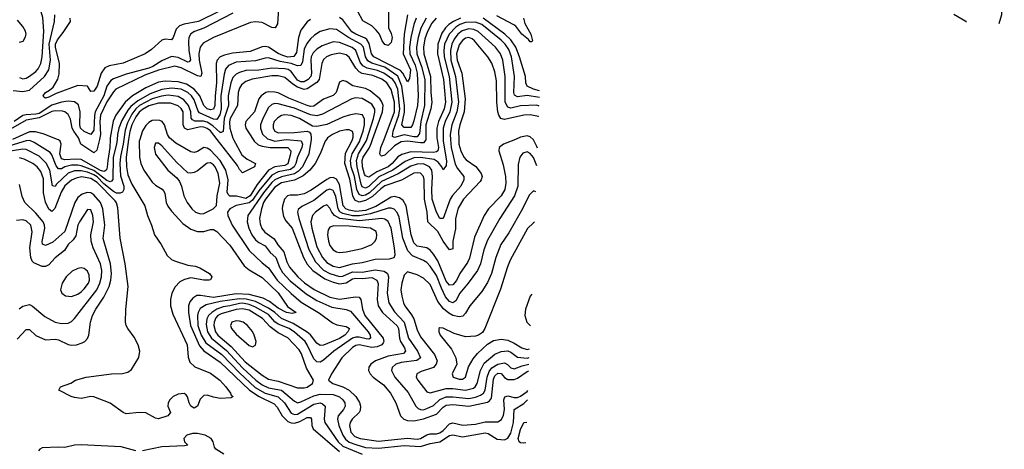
# Model space of a CAD drawing. Header units: inches. Extents: x 884549 to 1028252, y 526810 to 653624.
# Tile 662 of 1056: x 994010 to 1000103, y 558083 to 560740. Entities that reach past the tile are written whole.
import ezdxf

# ---------------------------------------------------------------- set-up
doc = ezdxf.new("R2010")
doc.units = ezdxf.units.IN
doc.header["$MEASUREMENT"] = 0
for name, color, linetype in [('A9595', 7, 'Continuous'), ('A9596', 7, 'Continuous'), ('B0506', 7, 'Continuous')]:
    doc.layers.add(name, color=color, linetype=linetype)

msp = doc.modelspace()

# ---------------------------------------------------------------- linework, layer by layer
at = {"layer": 'A9595', "color": 5}
for points, elevation in [([(994655.6, 560000), (994651.4, 559970), (994634.4, 559894.4), (994630.9, 559850), (994634.6, 559774.6), (994654.3, 559710), (994653.8, 559690), (994645.5, 559674.5), (994632, 559668), (994610, 559667.8), (994590, 559677.2), (994530, 559725), (994490, 559767.8), (994470, 559781.4), (994430, 559796.8), (994390, 559805.3), (994350, 559805.7), (994310, 559791.2), (994237.6, 559722.4), (994230, 559707.9), (994213.3, 559713.3), (994197.2, 559810), (994173.8, 559853.8), (994130, 559896.5), (994050, 559936.8), (994030, 559938.8), (993890, 559917.5)], 1960), ([(994612.6, 560000), (994610.3, 559970), (994589.7, 559890), (994587.5, 559752.5), (994579.3, 559740.7), (994570, 559737.4), (994550, 559745.1), (994470, 559808.3), (994390, 559837.3), (994370, 559841.5), (994330, 559840), (994290.5, 559829.5), (994270, 559818.1), (994250, 559817.7), (994235.7, 559835.7), (994210, 559903.9), (994198.8, 559918.8), (994100.4, 559980.4), (994072.4, 559992.4), (994050, 559991.7), (993950, 559960)], 1940), ([(994684.6, 560000), (994668.6, 559890), (994670.5, 559830), (994680.2, 559780.2), (994703.8, 559723.8), (994784.8, 559590), (994801.7, 559530), (994826.7, 559470), (994845.4, 559410), (994885.6, 559350), (994921.9, 559281.9), (994950, 559257.2), (994968.6, 559248.6), (995050, 559222.1), (995095.5, 559215.5), (995124.7, 559204.7), (995184.6, 559170), (995198.9, 559150), (995190, 559132.3), (995182, 559130), (995149.3, 559130), (995070, 559143.9), (995030, 559133.9), (995001.7, 559118.3), (994972, 559088), (994952.4, 559050), (994943, 559010), (994944.2, 558970), (994958.9, 558918.9), (995046.5, 558730), (995052.9, 558652.9), (995062.5, 558622.5), (995093.2, 558593.2), (995190, 558553.3), (995248.6, 558510), (995286.8, 558470), (995315.6, 558430), (995318.9, 558418.9), (995330.3, 558410), (995319.2, 558400.8), (995250, 558398.6), (995210, 558404.9), (995170, 558418.6), (995150, 558416.5), (995126.6, 558393.4), (995110, 558349.8), (995090, 558337.4), (995069.9, 558350), (995058.8, 558370), (995048.4, 558408.4), (995039.9, 558419.9), (995027.9, 558427.9), (994990, 558424.2), (994960.3, 558410), (994940.4, 558390), (994929.1, 558370.9), (994928, 558350), (994943.2, 558310), (994926, 558290), (994870, 558272.5), (994850, 558275.2), (994790, 558309.8), (994750, 558311.9), (994670, 558302.9), (994649.8, 558310), (994570, 558369.7), (994470, 558408.5), (994450, 558409.8), (994390, 558398.5), (994350, 558404.6), (994329.6, 558410), (994253.2, 558450), (994262, 558470), (994326.8, 558493.2), (994355.3, 558510), (994422, 558530), (994578, 558550), (994646.9, 558553.1), (994678.9, 558561.1), (994702.3, 558577.7), (994748.4, 558651.6), (994753.2, 558690), (994743.8, 558730), (994717.8, 558777.8), (994679.3, 558830), (994669, 558850), (994665.7, 558870), (994667.8, 558947.8), (994682.1, 559090), (994663.9, 559230), (994632.1, 559390), (994617.5, 559577.5), (994608.7, 559608.7), (994600.6, 559620.6), (994490, 559732.6), (994450, 559759.1), (994391.8, 559768.2), (994359.3, 559760.7), (994330, 559747.9), (994290, 559712.8), (994266.7, 559673.3), (994227.5, 559572.5), (994210, 559554.2), (994190, 559569.2), (994170, 559611.6), (994158.6, 559670), (994157, 559757), (994141.1, 559801.1), (994118.8, 559830), (994092.6, 559850), (994038.5, 559878.5), (994010, 559887)], 1980), ([(994569.4, 560000), (994568.1, 559950), (994554.7, 559870), (994552.3, 559827.7), (994548.4, 559811.6), (994537.1, 559802.9), (994530, 559801.2), (994510, 559808), (994390, 559875.5), (994357.7, 559877.7), (994290, 559872.7), (994270, 559879.9), (994258.4, 559910), (994266.4, 559970), (994261.3, 559990), (994250, 559998.1), (994245.1, 560000)], 1920), ([(994503.5, 560000), (994487.2, 559932.8), (994470, 559917.6), (994387.8, 559970), (994378.3, 560000)], 1880), ([(994753.5, 560000), (994750.4, 559990), (994751.7, 559890), (994758.9, 559850), (994777.8, 559810), (994830, 559735.5), (994850, 559717.7), (994892, 559692), (994901.1, 559681.1), (994908, 559668), (994917, 559610), (994926.9, 559586.9), (994950, 559555.5), (995019.7, 559479.7), (995070, 559445.1), (995110, 559429.5), (995150, 559431.3), (995190, 559443.4), (995210, 559442.4), (995230, 559429.5), (995310, 559346.6), (995398.4, 559218.4), (995430, 559193.1), (995510, 559146.4), (995610.4, 559050.4), (995667.4, 558967.4), (995720.3, 558930), (995696, 558924), (995661.7, 558930), (995610, 558956.8), (995556.8, 558996.8), (995517.7, 559017.7), (995430, 559040.8), (995350, 559044.1), (995210, 559022.6), (995130, 559035.3), (995106.3, 559033.7), (995081.3, 559018.7), (995064.1, 558995.9), (995055.5, 558970), (995054.2, 558930), (995068.1, 558850), (995123.5, 558723.5), (995150, 558692.3), (995250, 558623.2), (995432.8, 558450), (995491.4, 558410), (995585, 558365), (995603.3, 558343.3), (995634.5, 558290), (995670, 558255), (995690, 558246.2), (995710, 558245.2), (995743.8, 558256.2), (995790, 558280.6), (995810, 558280.2), (995815.9, 558270), (995818.7, 558230), (995827.3, 558210), (995990.1, 558070)], 2020), ([(995454.8, 560000), (995461.1, 559990), (995486.8, 559966.8), (995510, 559957.5), (995559.3, 559950), (995669.5, 559949.5), (995688, 559930), (995685.9, 559910), (995670.6, 559849.4), (995650, 559838.1), (995589.5, 559830.5), (995550.4, 559809.6), (995479.1, 559720.9), (995436.9, 559650), (995410, 559634.9), (995351.5, 559648.5), (995310, 559649.6), (995299.9, 559659.9), (995294.4, 559674.4), (995300.8, 559750), (995285.7, 559810), (995250, 559870.5), (995190, 559932.7), (995170, 559946.1), (995150, 559950.9), (995110, 559924.4), (995090, 559918.7), (995070, 559924), (994976.3, 559976.3), (994949.3, 560000)], 2020), ([(995557.9, 560000), (995589.8, 559989.8), (995658.8, 559998.8), (995751.3, 559991.2), (995759.4, 559970), (995755.5, 559950), (995729.3, 559890), (995719.8, 559850), (995709.2, 559830), (995686.7, 559813.3), (995610, 559799), (995570, 559779.8), (995490, 559681.7), (995450, 559623.7), (995430, 559608.5), (995349.8, 559590.2), (995311.3, 559570), (995296.2, 559550), (995299, 559530), (995324.8, 559470), (995430, 559312.1), (995510, 559236), (995550, 559206.7), (995603.5, 559130), (995690, 559046.7), (995753, 558993), (995865.2, 558925.2), (995945.8, 558865.8), (995973.3, 558853.3), (996030, 558843.1), (996051, 558830), (996041.4, 558810), (996021.6, 558790), (995990, 558769.1), (995890, 558726.7), (995870, 558726.3), (995850, 558739.2), (995810.4, 558790.4), (995788.8, 558808.8), (995701.9, 558861.9), (995630, 558892.7), (995588.3, 558930), (995550, 558956.3), (995470, 558996.9), (995412.5, 559012.5), (995370, 559014.2), (995250, 558998.4), (995163.9, 558976.1), (995126.7, 558953.3), (995114.4, 558930), (995110.1, 558909.9), (995111.8, 558850), (995132.7, 558790), (995162.6, 558742.6), (995261.6, 558670), (995370, 558556.3), (995466.6, 558466.6), (995530, 558430.8), (995610, 558408.3), (995648.3, 558370), (995690, 558306.9), (995710, 558298.1), (995730, 558299.9), (995830, 558362.3), (995870, 558370.4), (995885.1, 558365.1), (995900.5, 558350), (995894.2, 558270), (995898, 558250), (995981.5, 558130), (996010, 558103.5), (996130, 558053.5)], 2040), ([(995813.1, 560000), (995798.7, 559910), (995759.6, 559830), (995736.6, 559803.4), (995710, 559786.6), (995630, 559769), (995590, 559750.8), (995570, 559732.9), (995518.7, 559670), (995422.3, 559530), (995418.1, 559490), (995428.8, 559450), (995447.3, 559410), (995470, 559379.1), (995490, 559363.1), (995530, 559342), (995559.8, 559299.8), (995596.2, 559270), (995618.7, 559210), (995636.7, 559176.7), (995684.8, 559124.8), (995784, 559044), (995850, 559003.5), (995942.1, 558962.1), (996030, 558947.1), (996056.7, 558936.7), (996167.4, 558810), (996179, 558790), (996181, 558770), (996170, 558765), (996153.6, 558766.4), (996110, 558777.3), (996090, 558777.3), (996070, 558770.7), (995954.9, 558690), (995890, 558635.5), (995870, 558623.2), (995850, 558624), (995830, 558643), (995790.2, 558730), (995775.9, 558750), (995710, 558808.8), (995678.6, 558830), (995610, 558857.8), (995590, 558872), (995550, 558918), (995470, 558963.4), (995430, 558979.6), (995390, 558987.5), (995370, 558985.9), (995310, 558970), (995270, 558964.5), (995229.6, 558950.4), (995198.4, 558930), (995179.2, 558910), (995168.9, 558890), (995164.3, 558855.7), (995172.3, 558810), (995197.7, 558770), (995290, 558695.2), (995390, 558587), (995471, 558510), (995510, 558481.3), (995550, 558464.2), (995630, 558448.3), (995710, 558382.1), (995730, 558371.8), (995750, 558376.6), (995830, 558414.4), (995870, 558424.4), (995950, 558423.1), (995990, 558407.3), (996009.6, 558390), (996022.1, 558370), (996024.9, 558350), (996014.8, 558330), (995981.5, 558290), (995976.1, 558270), (995984.2, 558230), (996010.9, 558170), (996026.3, 558146.3), (996048.1, 558128.1), (996090, 558112.6), (996150, 558095.3), (996230, 558090.2), (996390, 558107.8), (996490, 558101.5), (996550, 558119.5), (996610, 558130.6), (996670, 558168.9), (996690, 558173.3), (996750, 558160.3), (996890, 558185.3), (996910, 558180.3), (996965.3, 558145.3), (997010, 558142.7), (997030, 558151.6), (997050, 558183.7), (997066.3, 558250), (997070.5, 558330), (997130, 558367.3), (997152.9, 558388.7)], 2060), ([(995333, 560000), (995385, 559905), (995417.1, 559877.1), (995470.1, 559850), (995463, 559830), (995390, 559794.1), (995370, 559813.1), (995358.3, 559838.3), (995231.3, 560000)], 1980), ([(995908.1, 560000), (995900.4, 559990), (995870.1, 559910), (995838.6, 559850), (995805.9, 559810), (995765.4, 559774.6), (995711.8, 559748.2), (995630, 559730.4), (995590, 559704.8), (995530.6, 559630), (995519.7, 559610), (995505.7, 559570), (995495.1, 559510), (995498.5, 559478.5), (995509.6, 559449.6), (995527.2, 559427.2), (995586, 559386), (995607.1, 559347.1), (995644.2, 559304.2), (995663.2, 559243.2), (995679.6, 559210), (995731.1, 559150), (995773.3, 559113.3), (995832.2, 559072.2), (995930, 559024.4), (995990, 559012.2), (996087.3, 559027.3), (996110, 559023.9), (996120.6, 559010), (996130.6, 558950), (996145.5, 558910), (996259.6, 558770), (996264.2, 558750), (996258.9, 558741.1), (996250.5, 558730), (996222.3, 558717.7), (996190, 558713.3), (996110, 558729.6), (996090, 558725.5), (996070, 558713.7), (996004.6, 558650), (995940.1, 558550), (995921.5, 558510), (995947.2, 558490), (996009.8, 558469.8), (996049.2, 558449.2), (996091.3, 558410), (996113, 558373), (996119.3, 558350), (996116.7, 558323.3), (996110.7, 558310), (996067.5, 558270), (996054.5, 558250), (996051.2, 558230), (996060.4, 558190), (996083.5, 558163.5), (996117.8, 558150), (996230, 558133.4), (996410, 558152), (996470, 558145.8), (996490, 558149.3), (996530, 558173.2), (996550, 558179.8), (996590, 558180.1), (996610, 558186.2), (996630, 558199.9), (996670, 558241), (996690, 558246.1), (996752.2, 558232.2), (996830, 558238.7), (996890, 558252.9), (996970, 558253), (996991.7, 558268.3), (997005, 558295), (997010.6, 558330), (997006.6, 558390), (997012.8, 558407.2), (997030, 558413.8), (997070, 558403.8), (997090, 558404.3), (997110, 558411.4), (997150, 558441.4), (997155.2, 558446.8)], 2080), ([(997077.9, 560000), (997003.7, 559970), (996976.9, 559950), (996976.3, 559930), (997002, 559842), (997016.7, 559770), (997019.1, 559730), (997011.7, 559690), (996989.5, 559650.5), (996911.2, 559570), (996884.6, 559530), (996824.8, 559395.2), (996794.2, 559265.8), (996780.9, 559239.1), (996733, 559170), (996713.1, 559126.9), (996690, 559100.4), (996670, 559098.6), (996650, 559123.6), (996597.1, 559250), (996571.9, 559290), (996550, 559315.1), (996530, 559329.1), (996470, 559339.1), (996450, 559360.5), (996432.3, 559410), (996401.2, 559590), (996383.1, 559623.1), (996359.6, 559639.6), (996330, 559646.5), (996310, 559643.1), (996214, 559586), (996150, 559561.1), (996090, 559554.2), (996050, 559562.2), (996029.1, 559570), (996011.3, 559590), (995990, 559720.5), (995970, 559754.8), (995950, 559765.1), (995930, 559761.6), (995910, 559751), (995813.3, 559686.7), (995770, 559663.6), (995730, 559654.6), (995684.5, 559655.5), (995667.6, 559650), (995648.3, 559630), (995636.1, 559590), (995634.8, 559570), (995642.2, 559522.2), (995656.6, 559496.6), (995696.6, 559450), (995766.2, 559270), (995790, 559228), (995823.9, 559190), (995898, 559138), (995950, 559116.4), (995990, 559106.8), (996030, 559113.4), (996070, 559138.5), (996090, 559142.2), (996130, 559139.2), (996190, 559144.9), (996220.1, 559130), (996228, 559108), (996222.5, 559010), (996228.2, 558970), (996255.7, 558930), (996346.4, 558846.4), (996353.9, 558830), (996360.2, 558770), (996366.3, 558750), (996391.9, 558710), (996398.2, 558690), (996384.4, 558675.6), (996290, 558660.4), (996211.6, 558630), (996183.9, 558610), (996170, 558590.8), (996168.9, 558570), (996179.2, 558550), (996197.5, 558530), (996261.4, 558481.4), (996305, 558430), (996337.8, 558370), (996366.4, 558290), (996387.2, 558270), (996410, 558262.2), (996450, 558259.3), (996510, 558271.5), (996590, 558300.9), (996630, 558344.5), (996650, 558356.9), (996690, 558360.7), (996790, 558349.3), (996905.1, 558374.9), (996917.2, 558382.8), (996930, 558400.5), (996942.8, 558517.2), (996950, 558537.7), (996970, 558554.8), (996990, 558551.9), (997010, 558528.2), (997030, 558515.1), (997070, 558514.3), (997090, 558522.5), (997150, 558564.1), (997160, 558567.8)], 2120), ([(996727.3, 560000), (996728.4, 559970), (996739.7, 559930), (996759.6, 559890), (996774, 559874), (996833.4, 559833.4), (996865.1, 559790), (996871.8, 559770), (996866.9, 559750), (996859.7, 559740.3), (996755.8, 559630), (996724.5, 559575.5), (996707.3, 559510), (996706.2, 559446.2), (996691, 559370), (996690, 559323.7), (996670, 559317.9), (996630, 559371), (996597.6, 559430), (996534.9, 559490), (996531.1, 559550), (996514.7, 559630), (996512.4, 559752.4), (996508.2, 559770), (996490, 559790.3), (996470, 559793.7), (996450, 559790.2), (996372.4, 559747.6), (996270, 559712.6), (996244.9, 559695.1), (996193.5, 559646.5), (996150, 559621.8), (996110, 559612.7), (996083.5, 559623.5), (996071.6, 559651.6), (996053.5, 559753.5), (996022.2, 559850), (996026.1, 559913.9), (996066.4, 559990), (996069.2, 560000)], 2080), ([(996676.7, 560000), (996681.1, 559950), (996705.9, 559845.9), (996719.4, 559819.4), (996757.7, 559770), (996759.2, 559750), (996739.8, 559710), (996687.7, 559652.3), (996673.1, 559630), (996630, 559511.2), (996610.2, 559509.8), (996590, 559549.8), (996563.6, 559630), (996559.8, 559690), (996565.8, 559770), (996560.3, 559810), (996545.7, 559830), (996510, 559847.9), (996470, 559847.6), (996430, 559834), (996353.3, 559786.7), (996250, 559739.5), (996174.6, 559670), (996150, 559654.9), (996130, 559650), (996110, 559659.1), (996097.1, 559690), (996081.2, 559770), (996062.3, 559830), (996058.1, 559870), (996067.2, 559910), (996114.3, 559990), (996118, 560000)], 2060), ([(996631.7, 560000), (996631.7, 559990), (996652.1, 559867.9), (996650, 559838.4), (996630, 559811.1), (996622, 559830), (996599.2, 559859.2), (996575.5, 559875.5), (996490, 559887.8), (996450, 559885.4), (996395.9, 559864.1), (996319, 559810), (996232.1, 559767.9), (996170, 559708.3), (996150, 559697.5), (996130, 559707.1), (996123.7, 559723.7), (996097.6, 559830), (996094.9, 559870), (996107.2, 559910), (996155.1, 559990), (996158.3, 560000)], 2040), ([(996593.2, 560000), (996601.8, 559950), (996597.9, 559930), (996590, 559922.5), (996570, 559919.5), (996430, 559922.5), (996374.2, 559905.8), (996350, 559892.1), (996314.7, 559850), (996290, 559830.7), (996220.5, 559799.5), (996170, 559766.1), (996150, 559774.2), (996144.9, 559784.9), (996130.6, 559830), (996129.1, 559870), (996135.9, 559890), (996173.2, 559946.8), (996185.4, 559974.6), (996194.5, 560000)], 2020), ([(996523.7, 560000), (996523.6, 559996.4), (996510, 559979.5), (996490, 559977.8), (996410, 559989.5), (996370, 559984.6), (996330, 559959.3), (996270, 559902.2), (996250, 559896.6), (996242.4, 559902.4), (996239, 559910), (996245.8, 559950), (996265, 560000)], 1980), ([(997214, 559945.2), (997210, 559956.4), (997190, 559997.9), (997187.8, 560000)], 2120), ([(997209.7, 559836.7), (997190, 559887.7), (997170, 559912.9), (997150, 559923.7), (997124.1, 559915.9), (997105, 559890), (997095.8, 559844.2), (997091.9, 559710), (997072, 559650), (996980.9, 559510), (996904.2, 559375.8), (996883.3, 559316.7), (996860.9, 559230), (996844.2, 559190), (996786.1, 559110), (996734.7, 559050), (996710, 559002.4), (996690, 558989.4), (996670, 558997.3), (996646.1, 559026.1), (996619.6, 559079.6), (996590, 559157.5), (996550, 559216.9), (996530, 559238.1), (996510, 559251.3), (996440, 559280), (996411.4, 559310), (996382.1, 559390), (996359.2, 559519.2), (996347, 559547), (996328.1, 559568.1), (996310, 559575.3), (996290, 559574.6), (996181.2, 559538.8), (996113.4, 559526.6), (996070, 559527.9), (996010, 559542.1), (995992, 559552), (995980.2, 559570), (995966.3, 559646.3), (995955.2, 559675.2), (995950, 559683.1), (995930, 559691.7), (995910, 559686.3), (995830, 559623.1), (995755.7, 559584.3), (995733.5, 559566.5), (995728.9, 559550), (995736.9, 559510), (995798.7, 559318.7), (995841.8, 559241.8), (995890, 559192.3), (995930, 559169.8), (995990, 559151.6), (996010, 559153.5), (996070, 559180.4), (996130, 559179.3), (996210, 559193.2), (996265.6, 559185.6), (996286.6, 559170), (996292.2, 559150), (996283.3, 559050), (996294.7, 558990), (996330, 558932.6), (996390, 558870), (996416.7, 558770), (996471.7, 558690), (996490.1, 558650), (996468, 558632), (996370, 558619.9), (996338, 558610), (996315, 558590), (996310.9, 558570), (996332.4, 558530), (996414.4, 558434.4), (996462.6, 558350), (996476.4, 558336.4), (996490, 558328.9), (996508.3, 558328.3), (996530, 558335.7), (996570, 558355.2), (996610, 558391.6), (996650, 558407), (996690, 558408.5), (996790, 558397.2), (996830, 558405), (996862.6, 558417.4), (996879.7, 558430), (996890.6, 558449.4), (996903.4, 558530), (996914.6, 558565.4), (996932.3, 558587.7), (996970, 558609.8), (997010, 558617.4), (997028, 558608), (997050, 558586.3), (997070, 558581.8), (997120.2, 558599.8), (997161.6, 558610.5)], 2140), ([(993995.5, 558764.5), (994050, 558823.9), (994070, 558825), (994110, 558788.1), (994170, 558759.5), (994230, 558763.8), (994250, 558759.8), (994310, 558732.1), (994330, 558727.3), (994361.6, 558730), (994397.9, 558742.1), (994412.4, 558750), (994430, 558769.2), (994437.8, 558790), (994448.5, 558870), (994460.4, 558910), (994481, 558950), (994530, 559024.2), (994563.6, 559090), (994574.3, 559130), (994577.7, 559170), (994573.2, 559230), (994526.1, 559386.1), (994537.3, 559470), (994524.2, 559570), (994509.9, 559610), (994470, 559657.8), (994450, 559669.3), (994427.9, 559672.1), (994397.9, 559662.1), (994370, 559641), (994350.7, 559610), (994289.1, 559430.9), (994216.2, 559363.8), (994170, 559343.2), (994152.1, 559352.1), (994148.9, 559368.9), (994166.4, 559450), (994164.5, 559470), (994154.7, 559490), (994110, 559544.1), (994041.7, 559610), (994026.6, 559646.6), (994010, 559722)], 2020), ([(997203.4, 559676.5), (997190, 559682.4), (997164, 559656), (997122.1, 559570), (997037.2, 559422.8), (996987.2, 559350), (996957.5, 559270), (996930.1, 559169.9), (996904.6, 559115.4), (996870, 559059.8), (996795.9, 558970), (996770, 558925.6), (996752.5, 558907.5), (996730, 558902.1), (996690, 558911.8), (996665, 558925), (996632.1, 558952.1), (996597.9, 558997.9), (996550, 559103), (996510, 559142.2), (996470, 559163), (996410, 559181.3), (996390, 559160.7), (996374.4, 559110), (996369.6, 559070), (996374.2, 559030), (996385.4, 558990), (996394.1, 558970), (996435.4, 558915.4), (996449.3, 558890), (996470, 558822), (996490, 558779.3), (996577.7, 558670), (996592.7, 558630), (996588.5, 558610), (996570.3, 558589.7), (996494.6, 558565.4), (996468.2, 558550), (996464.6, 558530), (996474.3, 558510), (996530, 558439.4), (996550, 558433.4), (996650, 558459.2), (996690, 558459.4), (996770, 558449.5), (996817.7, 558462.3), (996829.7, 558470.3), (996841.9, 558490), (996861.5, 558570), (996884.4, 558615.6), (996950, 558670.9), (996990, 558688.6), (997030, 558692.4), (997050, 558683.8), (997090, 558652.5), (997150, 558647.3), (997163.2, 558650.4)], 2160), ([(994006.9, 558953.1), (994030.4, 558969.6), (994070, 558978), (994089.1, 558969.1), (994165.4, 558905.4), (994230.6, 558869.4), (994270, 558862.3), (994310, 558863.8), (994330, 558874.2), (994350, 558892.9), (994487.7, 559070), (994506.6, 559110), (994516.1, 559150), (994518.6, 559190), (994510.6, 559230), (994465.4, 559330), (994452.2, 559370), (994450.9, 559410), (994466.2, 559490), (994463.7, 559530), (994450, 559565.1), (994430, 559566), (994380.1, 559490), (994370.7, 559470), (994356.7, 559403.3), (994340.7, 559379.3), (994310.2, 559350), (994286.6, 559313.4), (994230, 559266.6), (994190, 559225), (994170, 559214.2), (994150, 559214.8), (994097.5, 559237.5), (994087.9, 559247.9), (994079.7, 559270), (994073.1, 559330), (994088, 559428), (994078.2, 559470), (994050, 559496), (994030, 559501.8), (993990, 559498.8)], 2040), ([(997196, 559487.5), (997190, 559484.1), (997152, 559448), (997046.3, 559253.7), (997028.3, 559211.7), (996985.6, 559074.4), (996888.6, 558831.4), (996873.3, 558806.7), (996850.2, 558789.8), (996830, 558782.2), (996770, 558779.8), (996699.2, 558799.2), (996630, 558832.9), (996610, 558835.6), (996604.4, 558830), (996604.4, 558810), (996613.1, 558790), (996682, 558702), (996709.4, 558650), (996715, 558610), (996687.2, 558550), (996693.1, 558530), (996730, 558516.3), (996750, 558516.8), (996770, 558528.6), (996786.8, 558593.2), (996816.5, 558643.5), (996843.8, 558676.2), (996905.5, 558734.5), (996942.7, 558757.3), (996990, 558763.8), (997030, 558757.8), (997070, 558740.4), (997116.6, 558710), (997150, 558701.2), (997165.3, 558704)], 2180), ([(997178.6, 559043.1), (997170, 559029.8), (997141, 558950), (997136.1, 558910), (997148.6, 558870), (997168.4, 558848.4), (997170.9, 558846.9)], 2220), ([(997130, 558121), (997110, 558123.4), (997100.6, 558130), (997094.4, 558150), (997110, 558205.5), (997130, 558248.7), (997147.6, 558251.8)], 2040), ([(995273.1, 558053.1), (995223.7, 558083.7), (995215.8, 558095.8), (995207.5, 558130), (995194.2, 558150), (995158.6, 558170), (995110, 558182.1), (995079.8, 558180.2), (995044.6, 558170), (995026, 558150), (995030.4, 558130), (995050.2, 558109.8), (995030, 558104.8), (994890, 558099.3), (994770, 558074.8)], 2020), ([(997142.5, 558123.2), (997130, 558121)], 2040), ([(994730, 558074.3), (994638.6, 558098.6), (994390, 558110.2), (994350, 558108.3), (994290, 558094.3), (994250, 558097.4), (994150, 558092.2), (994135.4, 558084.6), (994126.9, 558073.1)], 2020)]:
    msp.add_lwpolyline(points, dxfattribs=dict(at, elevation=elevation))
for points, elevation in [([(994850, 559977.6), (994841.6, 559950), (994850, 559908.5), (994926.7, 559810), (994982.7, 559762.7), (994999.6, 559739.6), (995011, 559711), (995025.2, 559650), (995046.8, 559610), (995075.3, 559570), (995097.8, 559550), (995130, 559539.6), (995150, 559542.7), (995207.2, 559570), (995228.5, 559591.5), (995232.2, 559650), (995249.3, 559730), (995238.9, 559790), (995219.5, 559830), (995210, 559842.8), (995190, 559854.4), (995170, 559852.7), (995110, 559806.6), (995090, 559796.2), (995070, 559790.8), (995050, 559793.7), (994979.7, 559859.7), (994890, 559959.3), (994870, 559977.2)], 2040), ([(995910, 559594.5), (995890, 559586.9), (995840.1, 559550), (995822.9, 559530), (995811.3, 559490), (995817.9, 559450), (995850, 559335.8), (995883.1, 559270), (995910, 559238), (995950, 559215.1), (995990, 559208.4), (996070, 559230.4), (996130, 559239.7), (996210, 559259.7), (996297.9, 559262.1), (996328, 559270), (996333.1, 559286.9), (996329.9, 559330.1), (996308.4, 559450), (996290, 559492.4), (996270, 559507.2), (996251, 559511), (996110, 559496.9), (995990.6, 559510.6), (995957.5, 559530), (995941.5, 559550), (995930, 559574.8)], 2160), ([(995954.6, 559465.4), (995930, 559457.2), (995920, 559440), (995916, 559410), (995920.9, 559370), (995930, 559343.6), (995950, 559316.5), (995970, 559304.4), (995990, 559300.5), (996030, 559305.5), (996130, 559324.8), (996189.8, 559350), (996209.8, 559370), (996218.7, 559390), (996220.6, 559410), (996215.2, 559430), (996182, 559450), (996050, 559464.1)], 2180), ([(994390, 559204.7), (994370, 559201.9), (994334.6, 559185.4), (994298.2, 559150), (994272.9, 559110), (994262.4, 559070), (994270.4, 559050), (994293.4, 559033.4), (994330, 559028.7), (994370, 559043.3), (994390, 559057.3), (994410, 559075.3), (994435.3, 559110), (994442.4, 559130), (994440.7, 559160.7), (994430, 559184.5), (994410, 559200.7)], 2060), ([(995390, 558953), (995350, 558948.1), (995257.8, 558922.2), (995237.2, 558910), (995224.4, 558895.6), (995213.5, 558870), (995211.6, 558850), (995222.5, 558810), (995236.6, 558790), (995318.2, 558718.2), (995405, 558625), (995510, 558541.4), (995550, 558516.3), (995610, 558504.1), (995730, 558464.5), (995770, 558462.6), (995790, 558468.6), (995822.7, 558490), (995827.8, 558510), (995784.8, 558584.8), (995753.2, 558673.2), (995739.3, 558699.3), (995670, 558772.6), (995610, 558803.5), (995560.3, 558840.3), (995512.9, 558892.9), (995430, 558943.8)], 2080), ([(995350, 558877.8), (995323.7, 558870), (995315.1, 558850), (995320.8, 558830), (995350, 558794.5), (995430, 558726.1), (995450, 558717), (995470, 558727.1), (995472.8, 558750), (995461.2, 558790), (995451.5, 558811.5), (995419.9, 558850), (995393.3, 558870), (995370, 558876.4)], 2120)]:
    msp.add_lwpolyline(points, close=True, dxfattribs=dict(at, elevation=elevation))
at = {"layer": 'A9596', "color": 5}
for points, elevation in [([(994010, 560383.4), (994030, 560374.3), (994050, 560379.3), (994070, 560392.1), (994110, 560420.7), (994124.1, 560435.9), (994141.6, 560470), (994148.5, 560511.5), (994158.9, 560670), (994153, 560753), (994131.4, 560830), (994091.6, 560910), (994087.2, 560950), (994071.6, 560970), (993995.7, 561010)], 1880), ([(995612.8, 560807.2), (995605.2, 560714.8), (995590.6, 560689.4), (995570, 560691.2), (995510, 560722.1), (995470, 560726.7), (995437.6, 560722.4), (995210, 560629.9), (995145.6, 560594.4), (995127, 560570), (995119.6, 560530), (995121.2, 560490), (995137.6, 560410), (995130.3, 560389.7), (995110, 560392.2), (995010, 560443.5), (994970, 560452.4), (994870, 560428.8), (994783.7, 560396.3), (994604.3, 560310), (994590, 560295.2), (994548.5, 560231.5), (994509.8, 560150.2), (994505.4, 560110), (994510.8, 560030), (994503.5, 560000)], 1880), ([(993970, 560302.7), (994030, 560296.3), (994070, 560304.1), (994164.1, 560390), (994190.6, 560429.4), (994200, 560490), (994192.6, 560590), (994224.7, 560730), (994228.6, 560770)], 1860), ([(995330, 560779.9), (995150, 560687.4), (995092.3, 560667.7), (995070, 560653.9), (995057.7, 560630), (995055.1, 560604.9), (995056, 560550), (995067, 560493), (995059.6, 560480.4), (995050, 560476.9), (994990, 560506.7), (994950, 560511.9), (994890, 560486.1), (994833.4, 560450), (994810, 560440.1), (994670, 560403.5), (994590, 560374.4), (994575, 560365), (994550, 560330), (994530, 560268.6), (994477.6, 560170), (994472.7, 560147.3), (994470, 560056.2), (994450, 560030.7), (994410, 560048.8), (994385.8, 560070), (994381.8, 560090), (994385.5, 560170), (994373.4, 560213.4), (994350, 560232.2), (994310, 560237), (994270, 560230.7), (994210, 560212.4), (994130, 560160.7), (994110, 560155.7), (994050, 560152.9), (994030, 560146.9), (993977.1, 560110)], 1860), ([(994010, 560600.5), (994032.4, 560607.6), (994046.5, 560633.5), (994049.9, 560650), (994046.4, 560670), (994030, 560699.2), (993996.8, 560736.8)], 1920), ([(995247.4, 560792.6), (995115.9, 560730), (995027.5, 560712.5), (994998.5, 560701.5), (994977.8, 560682.2), (994960.2, 560630), (994950, 560615.3), (994910, 560619.6), (994890, 560613.7), (994824.9, 560555.1), (994786.7, 560530), (994650, 560471.1), (994564.6, 560455.4), (994537.7, 560442.3), (994514.1, 560410), (994490, 560329.6), (994470, 560297.6), (994450, 560297.2), (994429.6, 560329.6), (994370, 560332.4), (994235.4, 560284.6), (994190, 560260.6), (994170, 560254), (994160.5, 560260.5), (994156, 560270), (994169.8, 560290), (994195.4, 560304.6), (994216.5, 560323.5), (994247.1, 560372.9), (994254.8, 560405.2), (994257.4, 560470), (994232.5, 560570), (994232.2, 560590), (994243.9, 560616.1), (994279.2, 560660.8), (994324, 560730), (994321.8, 560750)], 1840), ([(995810, 560742.4), (995790, 560727.2), (995750, 560676.2), (995735.4, 560630), (995722.3, 560537.7), (995707.7, 560512.3), (995670.6, 560509.4), (995638.2, 560518.2), (995610, 560531.4), (995550, 560570.8), (995530, 560575.4), (995510, 560572.3), (995436.3, 560543.7), (995327.2, 560532.8), (995278.2, 560521.8), (995250, 560509.9), (995232, 560490), (995226.5, 560470), (995229.1, 560350), (995219.6, 560270), (995218.5, 560210), (995210, 560187.3), (995190, 560183.3), (995170.6, 560190), (995150, 560208.8), (995124.7, 560270), (995090.1, 560310.1), (995041.6, 560341.6), (994990, 560356.9), (994910, 560360.7), (994870, 560353.8), (994790, 560318.1), (994708.7, 560270), (994663.1, 560230), (994605.7, 560150), (994588.1, 560111.9), (994569.6, 560009.6), (994569.4, 560000)], 1920), ([(996463.1, 560750), (996448.8, 560711.2), (996430.4, 560629.6), (996422.8, 560570), (996424.4, 560530), (996458.5, 560458.5), (996470.8, 560410), (996476.9, 560270), (996471.6, 560210), (996450, 560115.6), (996441.2, 560090), (996430, 560074.2), (996390, 560074.2), (996375.9, 560090), (996392.4, 560167.6), (996392.5, 560210), (996375.8, 560330), (996350, 560390.4), (996270, 560446.5), (996190, 560472), (996165, 560485), (996150.2, 560510), (996137.7, 560570), (996122.3, 560590), (996044.1, 560630), (995970, 560680.3), (995930, 560684.1), (995870, 560666.4), (995834.9, 560645.1), (995810, 560622), (995787.8, 560592.2), (995770, 560557.5), (995759.5, 560480.5), (995750, 560457.4), (995730, 560455.1), (995690, 560470), (995622, 560482), (995550, 560504.2), (995530, 560503), (995470, 560485.9), (995350, 560478.4), (995302.1, 560457.9), (995284.8, 560435.2), (995276.3, 560403.8), (995254.3, 560270), (995256.8, 560190), (995248.1, 560151.9), (995230, 560123.4), (995210, 560125.4), (995123.4, 560163.4), (995114.8, 560174.8), (995090, 560245), (995074.1, 560270), (995050, 560290.4), (995009.8, 560310), (994950, 560317.2), (994890, 560309.2), (994818.1, 560281.9), (994740.8, 560239.2), (994697.3, 560202.7), (994679.9, 560180.1), (994643.1, 560116.9), (994624.3, 560070), (994614.9, 560030), (994612.6, 560000)], 1940), ([(996525.4, 560750), (996492.4, 560687.6), (996475.6, 560630), (996465.3, 560570), (996468.7, 560530), (996497.3, 560450), (996516.6, 560370), (996515.6, 560210), (996492.5, 560110), (996484.3, 560035.7), (996470, 560016.1), (996450, 560015.5), (996390, 560027.8), (996330, 560010.9), (996318.2, 560018.2), (996320.9, 560050), (996357.4, 560150), (996362.3, 560190), (996350, 560310.5), (996334.6, 560350), (996319.4, 560370), (996263.7, 560410), (996225.1, 560425.1), (996161, 560441), (996134.7, 560454.7), (996117.7, 560477.7), (996090, 560548.8), (996067.9, 560567.9), (995990, 560599.6), (995950, 560603.4), (995881.5, 560578.5), (995850, 560558.6), (995825.4, 560534.6), (995814.1, 560510), (995811.6, 560490), (995816.6, 560410), (995812.6, 560390), (995796.3, 560370), (995770, 560356.2), (995750, 560356.9), (995730, 560366.8), (995690, 560420.3), (995672.1, 560432.1), (995650, 560437.2), (995570, 560440.6), (995490, 560428.7), (995410, 560425.3), (995370, 560414.7), (995350, 560403.4), (995330, 560383), (995315.9, 560350), (995300.3, 560270), (995301.4, 560210), (995275.9, 560130), (995270, 560048.2), (995256.9, 560043.1), (995250, 560043.5), (995204.6, 560084.6), (995170, 560107), (995146.9, 560113.1), (995093.1, 560113.1), (995080.2, 560120.2), (995071.9, 560131.9), (995068.9, 560170), (995054.8, 560210), (995025, 560245), (994990, 560265.5), (994930, 560274.6), (994888, 560268), (994830, 560251.7), (994752.2, 560210), (994729.6, 560190), (994704.7, 560155.3), (994678.3, 560101.7), (994663.4, 560056.6), (994655.6, 560000)], 1960), ([(996409.1, 560770.9), (996389.4, 560650.6), (996384, 560530), (996428, 560430), (996423.3, 560376.7), (996410, 560356.3), (996381, 560410), (996366, 560426), (996202, 560510), (996187.1, 560530), (996172.2, 560592.2), (996157.7, 560617.7), (996147.1, 560627.1), (996090.6, 560650.6), (996066.2, 560666.2), (996010, 560740.1), (995990, 560753.9)], 1920), ([(996292.8, 560792.8), (996292.2, 560690), (996310, 560654.8), (996314.6, 560630), (996310, 560599.4), (996290, 560580.2), (996270, 560587.2), (996253.7, 560610), (996236.6, 560650), (996216.5, 560676.5), (996190, 560701.5), (996133.5, 560733.5), (996103.7, 560790)], 1880), ([(996587.3, 560750), (996561.5, 560718.5), (996533.2, 560666.8), (996517.5, 560622.5), (996508.1, 560570), (996511.7, 560530), (996552.8, 560390), (996553.5, 560290), (996560.4, 560230), (996555.2, 560190), (996524.3, 560090), (996523.7, 560000)], 1980), ([(996737.6, 560750), (996694.2, 560730), (996665.1, 560710), (996645, 560690), (996623.1, 560656.9), (996596.9, 560590), (996595.1, 560530), (996632, 560370), (996644.5, 560230), (996636, 560190), (996601.6, 560110), (996590.6, 560070), (996591.7, 560008.3), (996593.2, 560000)], 2020), ([(997227.9, 560300.8), (997190, 560310.8), (997149.9, 560330), (997142.6, 560350), (997139.6, 560390), (997103.4, 560510), (997079.5, 560570), (997050, 560615.4), (997011.7, 560651.7), (996877.5, 560750)], 2020), ([(997127.3, 560750), (997136.4, 560716.4), (997172.5, 560650), (997183.1, 560610), (997176.7, 560603.3), (997170, 560603.5), (997158.2, 560618.2), (997117.1, 560650), (997080.5, 560700.5), (997069, 560709), (996963.4, 560763.4)], 1980), ([(999870, 560725.8), (999865.3, 560730), (999790, 560772.2)], 2140), ([(997226.3, 560258.3), (997150, 560271.2), (997090, 560263.8), (997072.7, 560272.7), (997067.5, 560290), (997072.8, 560390), (997053.2, 560510), (997036.8, 560556.8), (997014.6, 560590), (996990, 560614.2), (996870, 560710.4), (996830, 560725), (996770, 560722.6), (996734.6, 560710), (996710, 560695), (996668.7, 560651.3), (996639.8, 560590), (996634.8, 560550), (996637.9, 560510), (996668.1, 560390), (996685, 560230), (996672.3, 560170), (996644.2, 560110), (996631.6, 560070), (996631.7, 560000)], 2040), ([(997224.2, 560205), (997210, 560212.3), (997110, 560207.8), (997050, 560193.9), (997030, 560198.7), (997015.2, 560230), (997014.9, 560390), (996999.1, 560490), (996986.5, 560530), (996953.8, 560570), (996847.9, 560667.9), (996819.9, 560679.9), (996790, 560683.4), (996748.7, 560671.3), (996721.9, 560650), (996699.6, 560620.4), (996684.8, 560590), (996675.6, 560550), (996677.4, 560490), (996707.5, 560390), (996725.2, 560230), (996716.4, 560170), (996683.5, 560090), (996674.1, 560030), (996676.7, 560000)], 2060), ([(997221.6, 560140.1), (997220.8, 560140.8), (997170, 560152.5), (997129.1, 560150.9), (997010, 560124), (996988.4, 560130), (996975.5, 560150), (996969.4, 560170), (996963.1, 560230), (996961.6, 560361.6), (996950, 560418), (996931.7, 560471.7), (996907.3, 560510), (996825.2, 560610), (996810, 560621.8), (996790, 560629.2), (996770, 560625.6), (996750, 560611), (996730, 560584.4), (996714, 560530), (996717.1, 560490), (996745.8, 560410), (996767, 560250), (996760.5, 560170), (996733.6, 560090), (996725.3, 560050), (996727.3, 560000)], 2080), ([(996265, 560000), (996330.3, 560170), (996329, 560230), (996310, 560309.3), (996282.1, 560350), (996252.2, 560372.2), (996194.8, 560394.8), (996130, 560407.5), (996110, 560418.6), (996090, 560441.2), (996050, 560509.1), (996030, 560523.6), (995990, 560532.9), (995937.3, 560522.7), (995909.4, 560510), (995890, 560493.5), (995880.1, 560470), (995863.9, 560370), (995848, 560352), (995790, 560312.5), (995770, 560308.6), (995730, 560322.2), (995700.6, 560340.6), (995650, 560382.7), (995610, 560393.4), (995570, 560392.6), (995448.5, 560371.5), (995410, 560358.6), (995382.2, 560337.8), (995370, 560317.8), (995362, 560290), (995357.4, 560210), (995312.4, 560130), (995307.9, 560107.9), (995309.9, 560069.9), (995328.4, 560008.4), (995333, 560000)], 1980), ([(996194.5, 560000), (996255.7, 560170), (996259, 560210), (996252.2, 560232.2), (996239.4, 560250), (996179.6, 560299.6), (996150, 560314.9), (996072.3, 560332.3), (996030, 560358.4), (996010, 560365.2), (995990, 560353.2), (995969.2, 560290.8), (995950, 560270.9), (995890, 560247.9), (995830, 560205.6), (995810, 560204.4), (995790, 560209.5), (995675.2, 560255.2), (995610, 560288.1), (995590, 560293), (995550, 560294), (995533.8, 560290), (995504.1, 560270), (995489.2, 560250), (995463.5, 560170), (995410.6, 560110), (995406.3, 560090), (995410.6, 560070), (995454.8, 560000)], 2020), ([(996158.3, 560000), (996199.9, 560130), (996207.8, 560167.8), (996207.1, 560187.1), (996190, 560217), (996130, 560252), (996090, 560257.5), (996064.7, 560250), (995884.4, 560155.6), (995850, 560145.4), (995810, 560152.8), (995710, 560193.2), (995610, 560220.1), (995590, 560221.3), (995570, 560214.9), (995550, 560197.5), (995514.5, 560130), (995501.3, 560090), (995501.1, 560070), (995513.4, 560033.4), (995544.3, 560004.3), (995557.9, 560000)], 2040), ([(995231.3, 560000), (995190, 560052.7), (995170, 560067.7), (995150, 560075.8), (995130, 560077.1), (995050, 560058.9), (995029.6, 560069.6), (995021.3, 560090), (995021.1, 560170), (995010.1, 560190.1), (994990, 560208.2), (994944.4, 560224.4), (994870, 560223.1), (994810, 560208.4), (994770, 560185.9), (994750, 560167.5), (994730, 560139.6), (994704.4, 560090), (994691.7, 560048.3), (994684.6, 560000)], 1980), ([(994378.3, 560000), (994375.2, 560010), (994344.4, 560050), (994335.3, 560070), (994324.9, 560124.9), (994310, 560153.3), (994290, 560169.9), (994274.7, 560174.7), (994230, 560177), (994210, 560172.1), (994130, 560132.4), (994050, 560119.6), (993910, 560039.3), (993850, 560019.2), (993812.1, 560000)], 1880), ([(996118, 560000), (996136.5, 560050), (996144.1, 560090), (996144.9, 560124.9), (996131, 560151), (996090, 560157.2), (996050, 560150.8), (996010, 560137.3), (995910, 560091.8), (995850, 560079.5), (995821.4, 560081.4), (995741, 560130), (995690, 560147.2), (995650, 560152.1), (995630, 560147.3), (995606.7, 560133.3), (995586, 560110), (995578.6, 560090), (995578.8, 560070), (995589.1, 560050), (995610, 560040.1), (995710, 560042.4), (995790, 560050.2), (995804, 560044), (995811.7, 560031.7), (995814.7, 560010), (995813.1, 560000)], 2060), ([(994949.3, 560000), (994937.9, 560010), (994925.8, 560030), (994906.8, 560090), (994892.2, 560110), (994876.8, 560116.8), (994850, 560119.9), (994830, 560116), (994810, 560105.3), (994790, 560086.7), (994770, 560053), (994753.5, 560000)], 2020), ([(994245.1, 560000), (994154.8, 560034.8), (994107.6, 560047.6), (994070, 560046.9), (993965.5, 560000)], 1920), ([(996069.2, 560000), (996073, 560013), (996073.9, 560033.9), (996069, 560049), (996050, 560059.6), (996030, 560060.1), (995990, 560050.3), (995946, 560030), (995915.9, 560010), (995908.1, 560000)], 2080), ([(997187.8, 560000), (997170, 560016.6), (997150, 560021.4), (997110, 560013), (997077.9, 560000)], 2120)]:
    msp.add_lwpolyline(points, dxfattribs=dict(at, elevation=elevation))
at = {"layer": 'B0506', "color": 5, "elevation": 2140}
msp.add_lwpolyline([(1000103.2, 560917.1), (1000094.3, 560890), (1000088, 560850), (1000086.1, 560770), (1000070.2, 560714.3)], dxfattribs=at)

doc.saveas('drawing.dxf')
